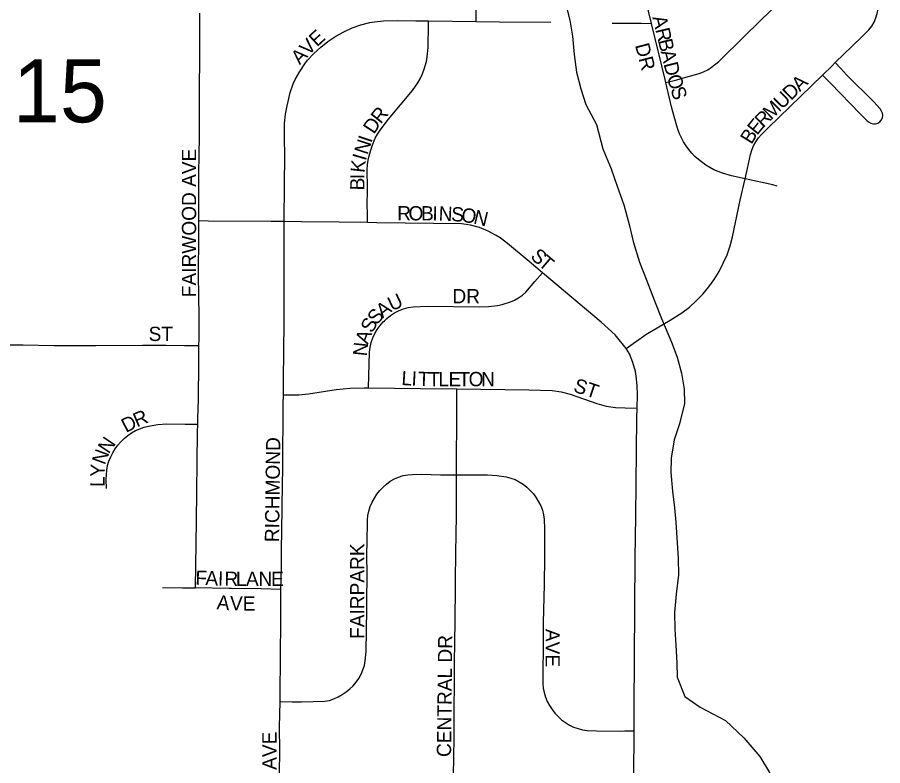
# Model space of a CAD drawing. Extents: x 1584893 to 1934202, y 663575 to 1091909.
# Drawn here: x 1795360 to 1798393, y 948263 to 950884 of the extents above; entities that cross this region are included whole.
import ezdxf

# ---------------------------------------------------------------- set-up
doc = ezdxf.new("R2010")
doc.units = 0
for name, color, linetype in [('GM_X_City_Street', 7, 'Continuous'), ('GM_X_City_Street_Text', 7, 'Continuous'), ('GM_X_Minor_River', 7, 'Continuous'), ('GM_X_Section_Text', 7, 'Continuous')]:
    doc.layers.add(name, color=color, linetype=linetype)

msp = doc.modelspace()

# ---------------------------------------------------------------- linework, layer by layer
at = {"layer": 'GM_X_City_Street'}
for points in [[(1798226.8, 950725.7), (1798285.3, 950783.4), (1798321.1, 950817.2), (1798344.7, 950839.9), (1798354.6, 950852.9), (1798362.6, 950867.2), (1798368.9, 950882.4), (1798373.6, 950897.9), (1798377.2, 950913.6), (1798380, 950929.7), (1798381.3, 950946.1), (1798382.2, 950961.6), (1798381.6, 950994.4), (1798382.4, 951044.2), (1798381.6, 951109.8), (1798382.3, 951208.2), (1798382.6, 951237.1)], [(1796968.2, 950869.2), (1796968.5, 950911.7), (1796968.7, 950944.5), (1796969.6, 950977.1), (1796969.5, 950993.5), (1796966.9, 951026.1), (1796961.4, 951058.4), (1796959, 951073.2), (1796954.5, 951088), (1796948.7, 951104.8), (1796942.6, 951120.9), (1796922.2, 951165), (1796902.2, 951209.8), (1796900.8, 951212.5)], [(1797582.6, 950863), (1797552.2, 950988.2)], [(1795995.8, 950170.8), (1795996.4, 950329.4), (1795997.6, 950410.2), (1795998.2, 950458.3), (1795998.2, 950571.1), (1795997.9, 950648.1), (1795999, 950728.5), (1796000, 950891.3), (1796000, 950898.1)], [(1797632.7, 950656.2), (1797671.5, 950665.5), (1797702.6, 950674.4), (1797749.8, 950687.5), (1797765.1, 950692.9), (1797779.7, 950700.2), (1797793.3, 950709), (1797818.1, 950729.8), (1797911.2, 950820.2), (1798004.5, 950910.9)], [(1796295.3, 950168.7), (1796296.5, 950299.2), (1796297.4, 950397.8), (1796295.9, 950463.5), (1796296.8, 950512.5), (1796299.6, 950544.6), (1796305.4, 950574.1), (1796308.9, 950589.3), (1796316.4, 950621.1), (1796327.1, 950651.5), (1796333.8, 950666.1), (1796350, 950693.9), (1796367.6, 950721.1), (1796377.4, 950733.8), (1796399.4, 950757.5), (1796423.3, 950779.6), (1796448.7, 950799.8), (1796475.7, 950817.9), (1796504, 950833.7), (1796533.6, 950847.1), (1796564.2, 950858.2), (1796595.4, 950866.3), (1796611.3, 950868.8), (1796643.7, 950871.7), (1796692.7, 950872.8), (1796757.1, 950872.1), (1796801.1, 950871.6)], [(1796587.2, 950165.2), (1796586.8, 950204.3), (1796586.6, 950220.5), (1796586.8, 950285.7), (1796586.3, 950351), (1796587.1, 950367.3), (1796589.3, 950383.4), (1796592.8, 950399.2), (1796602.3, 950430.3), (1796614.6, 950460.6), (1796622.3, 950475), (1796631.2, 950488.6), (1796661.1, 950527.5), (1796703, 950577.5), (1796745, 950627.6), (1796763.4, 950654.5), (1796771.3, 950668.7), (1796778.4, 950683.4), (1796784.6, 950698.6), (1796789.7, 950714.1), (1796793.7, 950729.9), (1796796.5, 950746), (1796799.4, 950778.5), (1796800.3, 950811.2), (1796800.5, 950827.5), (1796801.1, 950871.6)], [(1796801.1, 950871.6), (1796968.2, 950869.2)], [(1796968.2, 950869.2), (1797049.3, 950868.1), (1797230.2, 950867)], [(1797444.8, 950864.2), (1797512.4, 950864), (1797546, 950863.5), (1797582.6, 950863)], [(1797632.7, 950656.2), (1797630.2, 950666.7), (1797582.6, 950863)], [(1798182, 950681.9), (1798209.7, 950653.5), (1798314.4, 950546.2), (1798337.6, 950522.3), (1798343.2, 950518), (1798351.6, 950513.4), (1798360.2, 950511.6), (1798367.9, 950511.3), (1798375.9, 950513.7), (1798382.9, 950518.2), (1798387.9, 950523.9), (1798391.6, 950532.1), (1798392.8, 950540), (1798391.8, 950548.6), (1798388.8, 950555.3), (1798384.2, 950563.1), (1798361.6, 950587.7), (1798266.9, 950681.5), (1798244.5, 950706.2), (1798226.8, 950725.7)], [(1798182, 950681.9), (1798215.3, 950714.3), (1798226.8, 950725.7)], [(1797910.8, 950318.4), (1797919, 950355.2), (1797929.5, 950403.2), (1797934, 950418.9), (1797940, 950434.1), (1797947.8, 950448.5), (1797957.4, 950461.8), (1797968.4, 950474), (1797992, 950496.7), (1798182, 950681.9)], [(1797910.8, 950318.4), (1797863.3, 950328.8), (1797831.8, 950337.9), (1797801.5, 950350.3), (1797787.1, 950358), (1797773.2, 950366.7), (1797747, 950386.2), (1797734.8, 950397.2), (1797723.4, 950408.9), (1797713, 950421.3), (1797703.5, 950434.3), (1797695, 950447.8), (1797687.3, 950462.3), (1797680.4, 950476), (1797674.8, 950492.5), (1797670, 950507.9), (1797653.1, 950571.1), (1797632.7, 950656.2)], [(1797494.3, 949724.6), (1797562.6, 949773.8), (1797647.7, 949823.5), (1797689.4, 949849.5), (1797715.4, 949869), (1797739.5, 949891), (1797762.1, 949914.8), (1797783.1, 949939.9), (1797802.4, 949966.2), (1797819.3, 949993.7), (1797834.3, 950022.7), (1797847.5, 950052.7), (1797857.9, 950083.6), (1797866, 950115.1), (1797893.6, 950243.3), (1797910.8, 950318.4)], [(1798023.4, 950293.1), (1798007.6, 950297.2), (1797910.8, 950318.4)], [(1795996.5, 949734.7), (1795996.7, 949757.7), (1795996.8, 949839.3), (1795995.5, 949904.5), (1795994.6, 949986.2), (1795995.6, 950116.9), (1795995.8, 950170.8)], [(1796295.3, 950168.7), (1796250.1, 950169.2), (1796029.2, 950170.6), (1795995.8, 950170.8)], [(1796292.5, 949562.2), (1796293.2, 949625.3), (1796294, 949704.2), (1796295.4, 949827.2), (1796295.4, 949917.9), (1796295.3, 949980.4), (1796295.3, 950041), (1796295.5, 950069.8), (1796295.3, 950168.7)], [(1796587.2, 950165.2), (1796488.3, 950167), (1796355.4, 950167.8), (1796295.3, 950168.7)], [(1797200.5, 949989.1), (1797153.6, 950028.6), (1797077.9, 950091.8), (1797051.8, 950111.4), (1797038.3, 950120.3), (1797009.7, 950135.6), (1796979.7, 950147.7), (1796948.4, 950156.2), (1796932.5, 950159), (1796916.5, 950160.6), (1796818, 950161.8), (1796719.1, 950163.1), (1796620.1, 950164.6), (1796587.2, 950165.2)], [(1796590.5, 949586.2), (1796591.8, 949628.2), (1796594.5, 949711.3), (1796596.3, 949728.2), (1796600, 949745), (1796605.4, 949761.1), (1796612.4, 949776.8), (1796621.3, 949791.3), (1796631.2, 949805.1), (1796642.5, 949817.9), (1796646.5, 949821.6), (1796654.8, 949829.5), (1796668, 949840.3), (1796682.3, 949849.7), (1796697.9, 949857.1), (1796713.4, 949863.2), (1796730.1, 949868), (1796747.1, 949870.2), (1796797, 949872.5), (1796978.6, 949869.8), (1797011.3, 949870.9), (1797043.3, 949875), (1797058.8, 949878.6), (1797088.9, 949888), (1797102.9, 949893.7), (1797116.5, 949901.3), (1797129.9, 949910.6), (1797141.7, 949921.2), (1797174.2, 949958.7), (1797200.5, 949989.1)], [(1797494.3, 949724.6), (1797454.8, 949772.5), (1797406, 949816.4), (1797200.5, 949989.1)], [(1795245.8, 949736.3), (1795300.8, 949736.6), (1795380.3, 949736.5), (1795487.8, 949734.7), (1795634.7, 949735.1), (1795798.5, 949735.4), (1795880.4, 949735.5), (1795945.8, 949735), (1795996.5, 949734.7)], [(1795992.4, 949459.5), (1795992.8, 949479.7), (1795994.5, 949545), (1795995.8, 949676), (1795996.5, 949734.7)], [(1797532, 949514.8), (1797533.2, 949562), (1797532.5, 949594.7), (1797529.2, 949627.2), (1797526.3, 949643.3), (1797517.5, 949674.9), (1797505.5, 949705.3), (1797494.3, 949724.6)], [(1796283.4, 948880.6), (1796285.3, 948956.4), (1796286, 949021), (1796286.8, 949085.2), (1796287.7, 949166), (1796289.4, 949251.9), (1796290.3, 949300.5), (1796290.2, 949362.2), (1796291.5, 949471.6), (1796292.1, 949530.6), (1796292.5, 949562.2)], [(1796292.5, 949562.2), (1796329.8, 949562.4), (1796346.6, 949562.5), (1796379.9, 949565.1), (1796477.8, 949580.4), (1796526.6, 949585.3), (1796575.6, 949586.4), (1796590.5, 949586.2)], [(1796590.5, 949586.2), (1796773.3, 949583.9), (1796900.7, 949582.6)], [(1796898.8, 949281.6), (1796898.6, 949336.1), (1796900.3, 949467.3), (1796900.6, 949549.2), (1796900.7, 949582.6)], [(1796900.7, 949582.6), (1797152.7, 949580), (1797234.7, 949577.3), (1797266.5, 949572.7), (1797297.9, 949564.5), (1797391.4, 949532.1), (1797423.4, 949522.7), (1797439.8, 949519.5), (1797456.6, 949517.6), (1797490.2, 949516.4), (1797532, 949514.8)], [(1797521.4, 948385.4), (1797522, 948465.8), (1797525.4, 948989.6), (1797527.3, 949136.8), (1797528.9, 949251), (1797531.1, 949480.1), (1797532, 949514.8)], [(1795672.3, 949233.5), (1795670.8, 949265.8), (1795673.1, 949298), (1795676.4, 949313.9), (1795681.2, 949329.3), (1795687.1, 949344.4), (1795694.2, 949358.9), (1795702.7, 949372.6), (1795712.3, 949385.6), (1795723, 949397.8), (1795734.6, 949409), (1795747.1, 949419.3), (1795760.4, 949428.5), (1795774.5, 949436.5), (1795789.1, 949443.4), (1795804.2, 949448.8), (1795820, 949452.6), (1795851.8, 949458), (1795884.1, 949459.8), (1795948.3, 949459.6), (1795992.4, 949459.5)], [(1795984.6, 948885.8), (1795987.7, 949119.2), (1795991.8, 949430.6), (1795992.4, 949459.5)], [(1796280.6, 948488.3), (1796322.6, 948487.1), (1796355.4, 948486.2), (1796437.6, 948489.2), (1796453.8, 948491.7), (1796469.4, 948496.8), (1796484.3, 948503.8), (1796498.6, 948511.9), (1796512.1, 948521.3), (1796524.8, 948531.8), (1796536.6, 948543.2), (1796547.5, 948555.6), (1796556.8, 948569), (1796564.7, 948583.4), (1796571.4, 948598.5), (1796576.3, 948614.1), (1796579.6, 948630.2), (1796582.9, 948663.1), (1796585, 948811.2), (1796586.2, 948959.1), (1796585.1, 948975.7), (1796585.4, 948992.1), (1796584.3, 949008.7), (1796586.4, 949041.6), (1796587, 949122.6), (1796588.1, 949138.9), (1796591.6, 949155), (1796596.6, 949170.6), (1796603.2, 949185.7), (1796611.2, 949200), (1796620.5, 949213.6), (1796630.7, 949226.5), (1796641.6, 949238.7), (1796653.9, 949249.6), (1796667.2, 949259.1), (1796681.4, 949267.3), (1796696.3, 949274.1), (1796712, 949279), (1796728.1, 949282), (1796744.4, 949283.3), (1796777.3, 949283.8), (1796843, 949281.7), (1796898.8, 949281.6)], [(1796888.4, 948181.1), (1796888.9, 948229.1), (1796889.5, 948294.6), (1796891, 948360), (1796891.5, 948425.7), (1796892.1, 948586.9), (1796892.6, 948635.5), (1796893.3, 948683.5), (1796894.7, 948780.7), (1796895.4, 948878.3), (1796895.4, 948910.3), (1796897.3, 949008.2), (1796899.4, 949139.3), (1796898.8, 949281.6)], [(1796898.8, 949281.6), (1797007.3, 949281.4), (1797040.4, 949279.6), (1797056.9, 949277.5), (1797073.2, 949274.4), (1797089, 949270.2), (1797104.4, 949264.9), (1797119, 949257.7), (1797132.7, 949248.6), (1797145.5, 949238.3), (1797157.5, 949227), (1797168.5, 949214.8), (1797178.4, 949201.7), (1797187, 949187.7), (1797194.2, 949172.9), (1797200.1, 949157.6), (1797204.4, 949141.8), (1797206.6, 949125.5), (1797207.9, 949092.7), (1797207.7, 949043.3), (1797207.6, 949010.6), (1797207.7, 948994.7), (1797206.3, 948896.1), (1797203, 948764.6), (1797202.4, 948698.9), (1797201.2, 948567.9), (1797201.6, 948551.5), (1797203.2, 948535.1), (1797206.5, 948519), (1797211.2, 948503.3), (1797217.3, 948488.1), (1797224.8, 948473.5), (1797233.9, 948459.7), (1797244, 948446.8), (1797255.3, 948434.9), (1797267.6, 948423.9), (1797280.7, 948414), (1797294.8, 948405.5), (1797309.7, 948398.5), (1797325.2, 948393.1), (1797341.2, 948389.1), (1797357.5, 948386.8), (1797390.3, 948385), (1797472.5, 948384.4), (1797488.9, 948384.7), (1797521.4, 948385.4)], [(1795868.4, 948887.2), (1795939, 948886.3), (1795984.6, 948885.8)], [(1796110.4, 948883.2), (1796102.1, 948883.2), (1795984.6, 948885.8)], [(1796283.4, 948880.6), (1796214.1, 948882.7), (1796110.4, 948883.2)], [(1796283.3, 948774.5), (1796283.4, 948788.7), (1796283.4, 948880.6)], [(1796280.6, 948488.3), (1796281, 948511.9), (1796283.3, 948774.5)], [(1796279.3, 948190.2), (1796279.1, 948235), (1796279.4, 948316.3), (1796279.2, 948397.9), (1796280.6, 948488.3)], [(1797514.8, 948086.4), (1797520.3, 948221.3), (1797521.4, 948385.4)]]:
    msp.add_lwpolyline(points, dxfattribs=at)
at = {"layer": 'GM_X_Minor_River'}
for points in [[(1797283.4, 950924.1), (1797296.7, 950873.9), (1797305.9, 950817.7), (1797311, 950753.6), (1797320.1, 950691.5), (1797335.3, 950633.2), (1797352.6, 950579), (1797389.6, 950508.4), (1797412.4, 950424), (1797441.4, 950353.6), (1797462.6, 950293.3), (1797485.6, 950226.9), (1797504.7, 950158.6), (1797517.8, 950098.4), (1797540.8, 950026.1), (1797565.9, 949961.7), (1797593, 949891.3), (1797618.1, 949828.9), (1797652.9, 949746.4), (1797672.2, 949694.1), (1797687.4, 949637.8), (1797696.6, 949581.7), (1797697.9, 949531.6), (1797680.9, 949459.8), (1797662.2, 949404), (1797651.3, 949340.2), (1797650.6, 949290.1), (1797655.6, 949224), (1797662.8, 949165.9), (1797668.1, 949115.8), (1797671.4, 949061.7), (1797676.4, 948989.6), (1797677.5, 948931.6), (1797668.6, 948863.7), (1797663.7, 948799.7), (1797664.9, 948741.6), (1797668.1, 948685.6), (1797671.2, 948623.5), (1797672.5, 948573.4)], [(1797672.5, 948573.4), (1797699.6, 948505), (1797753.1, 948468.3), (1797842.4, 948421), (1797905.6, 948360.1), (1797962.7, 948295.3), (1797995.9, 948238.8), (1798006.8, 948160.6), (1798017.3, 948052.4), (1798020.3, 947980.3), (1798025.4, 947916.2), (1798032.3, 947842.1), (1798035.6, 947788)]]:
    msp.add_lwpolyline(points, dxfattribs=at)

# ---------------------------------------------------------------- texts
at = {"layer": 'GM_X_City_Street_Text'}
for s, rotation, p in [('A', 283.591, (1797585.3, 950884)), ('E', 42.4685, (1796410, 950778.5)), ('R', 283.5988, (1797595.6, 950841.2)), ('V', 46.4018, (1796380.3, 950747.3)), ('B', 283.5827, (1797605, 950802.7)), ('DR', 284.7487, (1797524.5, 950786.6)), ('A', 46.4062, (1796349.9, 950715.5)), ('A', 283.591, (1797614.3, 950764.2)), ('D', 283.8049, (1797624.6, 950721.3)), ('O', 286.2411, (1797635.8, 950676.3)), ('A', 44.3144, (1798102.7, 950621.2)), ('S', 287.3283, (1797648.4, 950633.1)), ('U', 44.3045, (1798039.7, 950559.8)), ('D', 44.3045, (1798071.2, 950590.5)), ('M', 44.3044, (1798001.9, 950522.9)), ('R', 51.4881, (1796633.4, 950508.3)), ('D', 56.9404, (1796610.1, 950472.5)), ('E', 50.8452, (1797952.5, 950468.8)), ('R', 44.7252, (1797973.8, 950495.1)), ('I', 71.8691, (1796600.6, 950442.1)), ('B', 58.2031, (1797932.7, 950436.6)), ('N', 72.0904, (1796587.1, 950400.3)), ('FAIRWOOD AVE', 90, (1795986.7, 949903.9)), ('K', 83.6936, (1796576.7, 950338)), ('I', 73.7363, (1796581.1, 950379.5)), ('B', 89.7085, (1796576.4, 950277.8)), ('I', 89.6941, (1796576.6, 950317.4)), ('R', 359.9757, (1796691.3, 950172.9)), ('O', 359.9703, (1796730.9, 950172.9)), ('B', 359.7328, (1796774.8, 950172.9)), ('I', 358.7755, (1796814.2, 950172.7)), ('N', 357.5513, (1796835.9, 950172.2)), ('S', 356.9657, (1796879.7, 950170.3)), ('O', 351.7308, (1796913.6, 950168.6)), ('N', 346.4303, (1796956, 950162.5)), ('S', 317.7631, (1797155.3, 950042.8)), ('T', 319.5128, (1797182.6, 950018)), ('DR', 0, (1796884.9, 949882.5)), ('U', 25.2256, (1796672.9, 949853.8)), ('S', 48.7704, (1796618.9, 949804.1)), ('A', 37.001, (1796640.1, 949828.8)), ('S', 61.2107, (1796603.6, 949775.6)), ('ST', 0, (1795820.1, 949750.5)), ('A', 69.1319, (1796588.7, 949736.2)), ('N', 84.1328, (1796585, 949695.7)), ('L', 356.5004, (1796705.1, 949596.5)), ('I', 356.8004, (1796740.5, 949594.3)), ('T', 358.5995, (1796764.2, 949593)), ('T', 359.9073, (1796800.6, 949592.1)), ('L', 359.9956, (1796835.9, 949592.1)), ('E', 359.9956, (1796871.1, 949592.1)), ('T', 359.9956, (1796906.3, 949592.1)), ('O', 359.9929, (1796941.5, 949592.1)), ('N', 359.9929, (1796985.5, 949592.1)), ('ST', 341.5607, (1797305.8, 949574)), ('R', 23.2177, (1795779, 949447.6)), ('D', 27.22, (1795740.7, 949427.9)), ('N', 55.9462, (1795680.2, 949352.5)), ('RICHMOND', 89.2573, (1796277.1, 949045.7)), ('N', 69.7125, (1795666.4, 949314.1)), ('Y', 88.2292, (1795665.9, 949274.3)), ('L', 89.6175, (1795665.6, 949239.4)), ('FAIRPARK', 90, (1796576.3, 948707.1)), ('F', 357.8961, (1795983.2, 948896.9)), ('A', 357.9099, (1796018.4, 948895.6)), ('I', 357.9295, (1796062.4, 948894)), ('R', 359.1152, (1796085.5, 948893.2)), ('L', 359.9457, (1796125.9, 948892.5)), ('A', 359.9929, (1796161.2, 948892.5)), ('N', 359.9929, (1796205.2, 948892.5)), ('E', 359.9956, (1796249.1, 948892.5)), ('A', 355.0094, (1796057.5, 948811.4)), ('V', 358.8893, (1796105, 948807.4)), ('E', 359.9208, (1796150, 948806.5)), ('AVE', 270, (1797211.1, 948742.3)), ('CENTRAL DR', 89.3498, (1796879.9, 948293.3)), ('RICHMOND AVE', 90, (1796268.3, 947862.3))]:
    msp.add_text(s, height=50, rotation=rotation, dxfattribs=at).set_placement(p)
at = {"layer": 'GM_X_Section_Text'}
msp.add_text('15', height=221, rotation=0, dxfattribs=at).set_placement((1795344.9, 950516.4))

doc.saveas('drawing.dxf')
